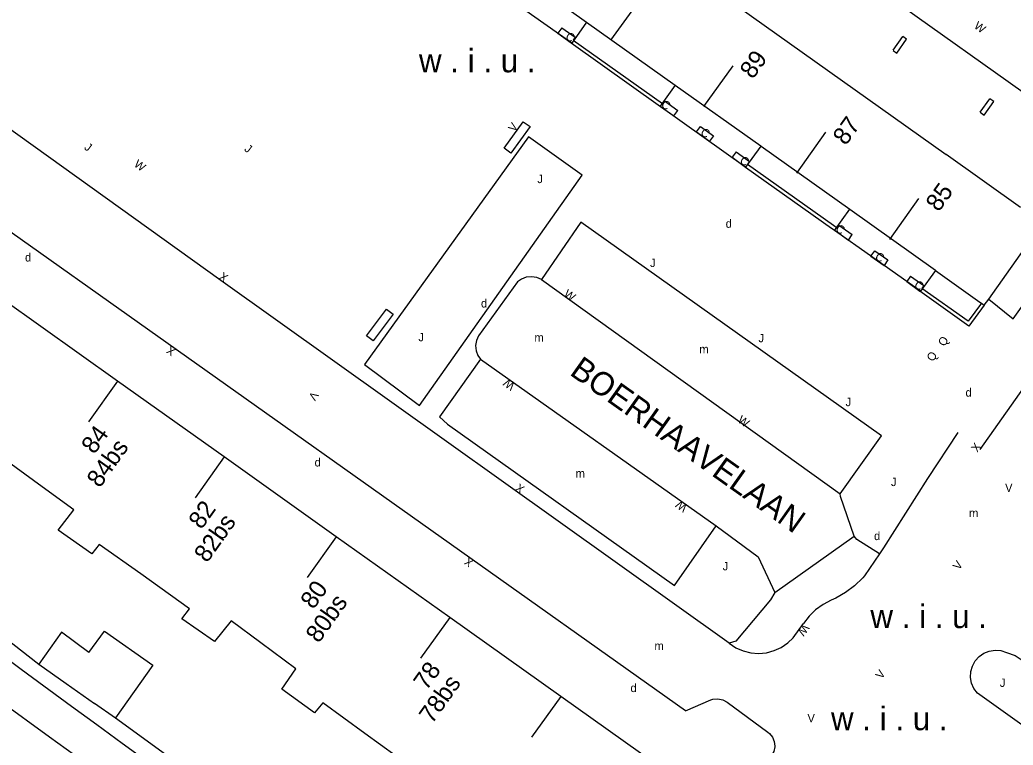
# Model space of a CAD drawing. Extents: x 134999 to 136502, y 457398 to 459002.
# Drawn here: x 135234.8 to 135294.2, y 457532.7 to 457576.1 of the extents above; entities that cross this region are included whole.
import ezdxf

# ---------------------------------------------------------------- set-up
doc = ezdxf.new("R2010")
doc.units = 0
for name, color, linetype in [('RI_DGTB_15', 7, 'Continuous'), ('RI_DGTB_2', 7, 'Continuous'), ('RI_DGTB_29', 7, 'Continuous'), ('RI_DGTB_30', 7, 'Continuous'), ('RI_DGTB_31', 7, 'Continuous'), ('RI_DGTB_32', 7, 'Continuous'), ('RI_DGTB_35', 7, 'Continuous'), ('RI_DGTB_36', 7, 'Continuous'), ('RI_DGTB_37', 7, 'Continuous'), ('RI_DGTB_4', 7, 'Continuous'), ('RI_DGTB_41', 7, 'Continuous'), ('RI_DGTB_43', 7, 'Continuous'), ('RI_DGTB_48', 7, 'Continuous'), ('RI_DGTB_5', 7, 'Continuous'), ('RI_DGTB_53', 7, 'Continuous'), ('RI_DGTB_54', 7, 'Continuous'), ('RI_DGTB_6', 7, 'Continuous'), ('RI_DGTB_7', 7, 'Continuous')]:
    doc.layers.add(name, color=color, linetype=linetype)

msp = doc.modelspace()

# ---------------------------------------------------------------- linework, layer by layer
at = {"layer": 'RI_DGTB_15'}
for p, q in [((135270.141, 457574.854), (135271.885, 457577.296)), ((135275.698, 457570.884), (135277.442, 457573.326)), ((135281.256, 457566.914), (135283, 457569.356)), ((135286.813, 457562.944), (135288.557, 457565.386)), ((135240.65, 457554.471), (135238.911, 457552.027)), ((135247.025, 457549.932), (135245.286, 457547.488)), ((135253.725, 457545.164), (135251.986, 457542.72)), ((135260.504, 457540.34), (135258.765, 457537.896)), ((135267.142, 457535.615), (135265.403, 457533.171))]:
    msp.add_line(p, q, dxfattribs=at)
at = {"layer": 'RI_DGTB_2'}
for p, q in [((135297.3, 457569.939), (135265.192, 457592.812)), ((135263.56, 457579.592), (135268.686, 457575.942)), ((135268.686, 457575.942), (135273.983, 457572.177)), ((135273.983, 457572.177), (135279.111, 457568.532)), ((135279.111, 457568.532), (135279.115, 457568.529)), ((135279.115, 457568.529), (135284.419, 457564.755)), ((135284.419, 457564.755), (135289.538, 457561.096)), ((135292.731, 457559.376), (135295.43, 457563.17)), ((135289.538, 457561.096), (135289.541, 457561.094)), ((135289.541, 457561.094), (135292.208, 457559.195)), ((135292.467, 457559.005), (135292.731, 457559.376)), ((135292.208, 457559.195), (135292.298, 457559.129)), ((135292.298, 457559.129), (135292.467, 457559.005))]:
    msp.add_line(p, q, dxfattribs=at)
for points in [[(135254.289, 457593.579), (135270.692, 457581.899), (135290.184, 457568.019)], [(135294.631, 457564.852), (135290.184, 457568.019)]]:
    msp.add_lwpolyline(points, dxfattribs=at)
at = {"layer": 'RI_DGTB_32'}
for points in [[(135263.751, 457568.397), (135264.9, 457569.985), (135265.305, 457569.692), (135264.156, 457568.104), (135263.751, 457568.397)], [(135255.528, 457557.18), (135256.715, 457558.775), (135257.116, 457558.476), (135255.929, 457556.881), (135255.528, 457557.18)]]:
    msp.add_lwpolyline(points, dxfattribs=at)
at = {"layer": 'RI_DGTB_4'}
for p, q in [((135240.649, 457554.47), (135233.776, 457559.361)), ((135247.025, 457549.932), (135240.649, 457554.47)), ((135253.725, 457545.164), (135247.025, 457549.932)), ((135260.504, 457540.34), (135253.725, 457545.164)), ((135267.142, 457535.615), (135260.504, 457540.34))]:
    msp.add_line(p, q, dxfattribs=at)
msp.add_lwpolyline([(135266.489, 457522.796), (135272.812, 457531.58), (135267.142, 457535.615)], dxfattribs=at)
at = {"layer": 'RI_DGTB_48'}
msp.add_lwpolyline([(135288.857, 457560.182), (135288.738, 457560.015)], dxfattribs=at)
at = {"layer": 'RI_DGTB_5'}
for points in [[(135236.148, 457548.145), (135234.071, 457549.658), (135233.22, 457548.554), (135231.199, 457549.931), (135231.61, 457550.508), (135228.793, 457552.469)], [(135242.032, 457542.934), (135239.552, 457544.706), (135239.101, 457544.136), (135237.095, 457545.553), (135238.034, 457546.771), (135236.148, 457548.145)], [(135249.216, 457538.811), (135247.433, 457540.138), (135246.45, 457538.894), (135244.493, 457540.246), (135244.942, 457540.854), (135242.032, 457542.934)], [(135255.438, 457533.401), (135252.914, 457535.235), (135252.424, 457534.636), (135250.477, 457536.038), (135251.306, 457537.256), (135249.216, 457538.811)], [(135259.18, 457529.771), (135257.775, 457530.744), (135258.243, 457531.362), (135255.438, 457533.401)]]:
    msp.add_lwpolyline(points, dxfattribs=at)
at = {"layer": 'RI_DGTB_53'}
for p, q in [((135267.206, 457575.599), (135268.004, 457575.031)), ((135266.974, 457575.273), (135267.764, 457574.693)), ((135267.885, 457574.864), (135273.234, 457571.073)), ((135267.764, 457574.693), (135273.112, 457570.902)), ((135273.234, 457571.073), (135273.344, 457571.229)), ((135273.344, 457571.229), (135274.142, 457570.66)), ((135273.112, 457570.902), (135273.911, 457570.334)), ((135273.911, 457570.334), (135274.142, 457570.66)), ((135275.26, 457569.368), (135275.495, 457569.698)), ((135275.26, 457569.368), (135276.043, 457568.816)), ((135275.495, 457569.698), (135276.275, 457569.143)), ((135277.628, 457568.18), (135278.426, 457567.612)), ((135277.396, 457567.854), (135278.186, 457567.274)), ((135278.186, 457567.274), (135283.329, 457563.625)), ((135278.307, 457567.445), (135283.451, 457563.796)), ((135283.329, 457563.625), (135283.543, 457563.472)), ((135283.451, 457563.796), (135283.665, 457563.643)), ((135283.543, 457563.472), (135284.342, 457562.904)), ((135283.665, 457563.643), (135283.775, 457563.799)), ((135283.775, 457563.799), (135284.573, 457563.23)), ((135284.342, 457562.904), (135284.573, 457563.23)), ((135285.691, 457561.938), (135285.926, 457562.268)), ((135285.926, 457562.268), (135286.706, 457561.713)), ((135285.691, 457561.938), (135286.474, 457561.386)), ((135265.992, 457560.541), (135283.851, 457547.731)), ((135288.059, 457560.75), (135288.857, 457560.182)), ((135287.827, 457560.424), (135288.617, 457559.844)), ((135292.467, 457559.005), (135291.543, 457557.755)), ((135262.337, 457555.785), (135276.431, 457545.811))]:
    msp.add_line(p, q, dxfattribs=at)
for points in [[(135267.206, 457575.599), (135266.974, 457575.273)], [(135268.004, 457575.031), (135267.885, 457574.864)], [(135276.275, 457569.143), (135276.043, 457568.816)], [(135277.628, 457568.18), (135277.396, 457567.854)], [(135278.426, 457567.612), (135278.307, 457567.445)], [(135292.731, 457559.376), (135294.199, 457558.192), (135300.2, 457566.61), (135301.576, 457565.015), (135302.227, 457564.549)], [(135302.227, 457564.549), (135301.706, 457563.841), (135292.192, 457550.387)], [(135286.706, 457561.713), (135286.474, 457561.386)], [(135288.059, 457560.75), (135287.827, 457560.424)], [(135291.497, 457558.046), (135288.738, 457560.015)], [(135291.543, 457557.755), (135288.617, 457559.844)], [(135292.298, 457559.129), (135291.497, 457558.046)], [(135274.6, 457534.757), (135276.114, 457535.416), (135276.232, 457535.446), (135276.531, 457535.466), (135276.824, 457535.405), (135277.091, 457535.27), (135279.519, 457533.481), (135279.623, 457533.395), (135279.799, 457533.175), (135279.906, 457532.914), (135279.936, 457532.634), (135279.934, 457532.59), (135279.874, 457532.317), (135279.739, 457532.071), (135277.993, 457529.574), (135277.858, 457529.409)]]:
    msp.add_lwpolyline(points, dxfattribs=at)
at = {"layer": 'RI_DGTB_54'}
for p, q in [((135290.885, 457551.393), (135289.071, 457548.651)), ((135289.071, 457548.651), (135286.431, 457544.491)), ((135279.941, 457541.821), (135284.677, 457545.194)), ((135286.431, 457544.491), (135286.193, 457544.138)), ((135231.647, 457540.893), (135235.948, 457537.532)), ((135281.031, 457539.118), (135281.651, 457539.976))]:
    msp.add_line(p, q, dxfattribs=at)
for points in [[(135277.215, 457538.788), (135246.826, 457560.496), (135233.91, 457569.757), (135226.967, 457574.742)], [(135274.6, 457534.757), (135230.75, 457565.857), (135223.774, 457570.785)], [(135255.41, 457555.467), (135258.691, 457553.011), (135268.421, 457566.795), (135265.214, 457569.076), (135255.41, 457555.467)], [(135283.851, 457547.731), (135286.311, 457551.201), (135268.341, 457563.971), (135265.992, 457560.541)], [(135265.992, 457560.541), (135265.705, 457560.666), (135265.396, 457560.714), (135265.084, 457560.682), (135264.791, 457560.573), (135264.554, 457560.41), (135262.233, 457557.177), (135262.106, 457556.897), (135262.055, 457556.594), (135262.084, 457556.289), (135262.191, 457556.001), (135262.337, 457555.785)], [(135262.337, 457555.785), (135259.901, 457552.331), (135260.381, 457551.891), (135273.951, 457542.251), (135276.431, 457545.811)], [(135284.677, 457545.194), (135283.871, 457547.571), (135283.851, 457547.731)], [(135276.431, 457545.811), (135278.941, 457543.951), (135279.941, 457541.821)], [(135286.193, 457544.138), (135284.841, 457544.991), (135284.677, 457545.194)], [(135286.193, 457544.138), (135285.301, 457542.821), (135285.194, 457542.7), (135284.709, 457542.231), (135284.172, 457541.822), (135283.591, 457541.479), (135283.314, 457541.372), (135282.826, 457541.118), (135282.38, 457540.796), (135281.986, 457540.412), (135281.651, 457539.976)], [(135279.941, 457541.821), (135279.681, 457541.391), (135277.611, 457538.911), (135277.215, 457538.788)], [(135277.215, 457538.788), (135277.608, 457538.527), (135278.04, 457538.336), (135278.498, 457538.221), (135278.969, 457538.185), (135279.439, 457538.228), (135279.895, 457538.35), (135280.324, 457538.547), (135280.713, 457538.814), (135281.031, 457539.118)], [(135299.668, 457530.37), (135292.05, 457535.797), (135291.842, 457536.078), (135291.703, 457536.399), (135291.64, 457536.743), (135291.656, 457537.092), (135291.752, 457537.429), (135291.921, 457537.735), (135292.155, 457537.995), (135292.442, 457538.195), (135292.766, 457538.325), (135293.112, 457538.378), (135293.461, 457538.352), (135293.795, 457538.247), (135294.301, 457538.051), (135294.84, 457537.704)], [(135240.531, 457534.336), (135246.278, 457530.141)]]:
    msp.add_lwpolyline(points, dxfattribs=at)
at = {"layer": 'RI_DGTB_6'}
for points in [[(135238.931, 457538.241), (135237.291, 457539.451), (135235.948, 457537.532)], [(135238.931, 457538.241), (135239.873, 457539.52), (135242.755, 457537.484), (135240.531, 457534.336)], [(135234.886, 457537.22), (135233.122, 457538.513)], [(135235.948, 457537.532), (135237.568, 457536.391)], [(135237.896, 457535.014), (135234.886, 457537.22)], [(135237.568, 457536.391), (135239.271, 457535.191)], [(135236.57, 457533.181), (135233.549, 457535.372)], [(135239.398, 457533.914), (135237.896, 457535.014)], [(135240.531, 457534.336), (135240.515, 457534.314), (135239.271, 457535.191)], [(135240.914, 457532.803), (135239.398, 457533.914)], [(135238.077, 457532.088), (135236.57, 457533.181)], [(135242.507, 457531.636), (135240.914, 457532.803)]]:
    msp.add_lwpolyline(points, dxfattribs=at)
at = {"layer": 'RI_DGTB_7'}
for p, q in [((135268.686, 457575.942), (135267.797, 457574.673)), ((135287.019, 457574.26), (135287.59, 457575.081)), ((135287.241, 457574.088), (135287.818, 457574.919)), ((135287.818, 457574.919), (135287.59, 457575.081)), ((135287.012, 457574.251), (135287.241, 457574.088)), ((135292.223, 457570.544), (135292.801, 457571.36)), ((135292.451, 457570.382), (135293.028, 457571.197)), ((135293.028, 457571.197), (135292.801, 457571.36)), ((135292.223, 457570.544), (135292.451, 457570.382)), ((135284.977, 457562.446), (135283.516, 457563.484)), ((135288.648, 457559.839), (135284.977, 457562.446))]:
    msp.add_line(p, q, dxfattribs=at)
for points in [[(135267.797, 457574.673), (135265.4, 457576.378), (135262.661, 457578.336), (135263.56, 457579.592)], [(135273.983, 457572.177), (135273.087, 457570.922)], [(135273.087, 457570.922), (135278.211, 457567.263), (135279.115, 457568.529)], [(135283.516, 457563.484), (135284.419, 457564.755)], [(135289.541, 457561.094), (135288.648, 457559.839)]]:
    msp.add_lwpolyline(points, dxfattribs=at)

# ---------------------------------------------------------------- texts
at = {"layer": 'RI_DGTB_29'}
for p in [(135277.002, 457563.641), (135235.112, 457561.621), (135262.372, 457558.871), (135291.342, 457553.541), (135252.426, 457549.365), (135285.872, 457544.961), (135271.312, 457535.871)]:
    msp.add_text('d', height=0.5, dxfattribs=at).set_placement(p)
at = {"layer": 'RI_DGTB_30'}
for s, height, rotation, p in [('W', 0.5, 324.07794, (135291.806, 457575.614)), ('V', 0.5, 54.23346, (135264.361, 457569.328)), ('W', 0.5, 323.57043, (135241.583, 457567.351)), ('X', 0.499, 324.65369, (135246.661, 457560.614)), ('W', 0.5, 324.0972, (135267.28, 457559.586)), ('X', 0.499, 144.65369, (135244.163, 457556.345)), ('W', 0.499, 144.09704, (135264.449, 457554.274)), ('V', 0.499, 236.85293, (135252.284, 457553.893)), ('W', 0.499, 324.09704, (135277.68, 457552.052)), ('X', 0.5, 54.73424, (135292.048, 457550.183)), ('X', 0.499, 324.35162, (135264.373, 457547.97)), ('W', 0.499, 144.09704, (135274.754, 457546.995)), ('X', 0.499, 144.65694, (135261.974, 457543.713)), ('V', 0.499, 54.20731, (135290.952, 457543.13)), ('W', 0.499, 234.14769, (135281.639, 457539.981)), ('V', 0.499, 54.20731, (135286.322, 457536.61))]:
    msp.add_text(s, height=height, rotation=rotation, dxfattribs=at).set_placement(p)
for p in [(135293.708, 457547.842), (135281.892, 457534.063)]:
    msp.add_text('V', height=0.5, dxfattribs=at).set_placement(p)
at = {"layer": 'RI_DGTB_31'}
for s, height, rotation, p in [('J', 0.5, 323.57043, (135238.613, 457568.367)), ('J', 0.5, 323.57043, (135248.184, 457568.278)), ('Q', 0.499, 56.50489, (135290.072, 457556.505)), ('Q', 0.499, 56.50489, (135289.392, 457555.595))]:
    msp.add_text(s, height=height, rotation=rotation, dxfattribs=at).set_placement(p)
for p in [(135265.742, 457566.311), (135272.482, 457561.291), (135258.632, 457556.851), (135278.962, 457556.791), (135284.172, 457552.971), (135286.882, 457548.191), (135276.822, 457543.151), (135293.393, 457536.18)]:
    msp.add_text('J', height=0.5, dxfattribs=at).set_placement(p)
at = {"layer": 'RI_DGTB_35'}
for s, rotation, p in [('85', 54.46, (135289.741, 457564.542)), ('78', 54.5706, (135259.114, 457535.919))]:
    msp.add_text(s, height=1.054, rotation=rotation, dxfattribs=at).set_placement(p)
at = {"layer": 'RI_DGTB_36'}
for s, rotation, p in [('89', 54.46, (135278.626, 457572.482)), ('87', 54.46, (135284.184, 457568.512)), ('84', 54.5706, (135239.255, 457550.044)), ('84bs', 54.5706, (135239.582, 457548.033)), ('82', 54.5706, (135245.664, 457545.552)), ('82bs', 54.5706, (135245.999, 457543.556)), ('80', 54.5706, (135252.355, 457540.771)), ('80bs', 54.5706, (135252.672, 457538.751)), ('78bs', 54.5706, (135259.448, 457533.922))]:
    msp.add_text(s, height=1.054, rotation=rotation, dxfattribs=at).set_placement(p)
at = {"layer": 'RI_DGTB_37'}
msp.add_text('BOERHAAVELAAN', height=1.4, rotation=324.63972, dxfattribs=at).set_placement((135267.612, 457554.888))
at = {"layer": 'RI_DGTB_41'}
for p in [(135258.666, 457572.937), (135285.655, 457539.696), (135283.299, 457533.592)]:
    msp.add_text('w . i . u .', height=1.4, dxfattribs=at).set_placement(p)
at = {"layer": 'RI_DGTB_43'}
for p in [(135265.567, 457556.827), (135275.428, 457556.131), (135268.032, 457548.701), (135291.55, 457546.336), (135272.742, 457538.387)]:
    msp.add_text('m', height=0.5, dxfattribs=at).set_placement(p)
at = {"layer": 'RI_DGTB_7'}
for rotation, p in [(322.63372, (135267.373, 457574.995)), (323.35116, (135273.09, 457570.925)), (324.94714, (135275.451, 457569.244)), (322.63372, (135277.795, 457567.576)), (323.35116, (135283.521, 457563.495)), (324.94714, (135285.882, 457561.814)), (322.63372, (135288.226, 457560.146))]:
    msp.add_text('C', height=0.5, rotation=rotation, dxfattribs=at).set_placement(p)

doc.saveas('drawing.dxf')
